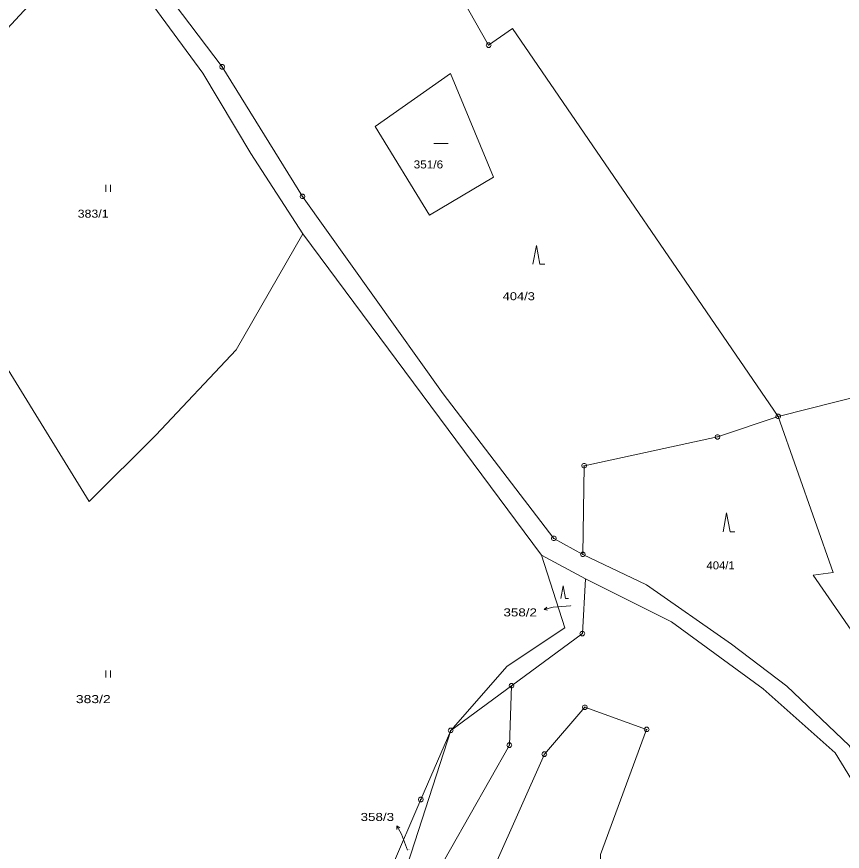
# Model space of a CAD drawing. Extents: x -687390 to -684106, y -954833 to -951648.
# Drawn here: x -686369.8 to -686194.5, y -952992.5 to -952815.4 of the extents above; entities that cross this region are included whole.
import ezdxf
from ezdxf.enums import TextEntityAlignment as Align

# ---------------------------------------------------------------- set-up
doc = ezdxf.new("R2010")
doc.units = 0
doc.header["$LTSCALE"] = 0.68
for name, color, linetype, lineweight in [('1', 7, 'Continuous', 13), ('3', 7, 'Continuous', 13), ('7', 7, 'Continuous', 13), ('8', 7, 'Continuous', 13)]:
    doc.layers.add(name, color=color, linetype=linetype, lineweight=lineweight)
doc.layers.add('2', color=7, linetype='Continuous')

msp = doc.modelspace()

# ---------------------------------------------------------------- linework, layer by layer
at = {"layer": '1'}
for p, q in [((-686269.57, -952821.4), (-686283.02, -952797.78)), ((-686282.16, -952857.46), (-686293.67, -952838.63)), ((-686309.05, -952861.45), (-686320.11, -952844.39)), ((-686282.16, -952857.46), (-686268.54, -952849.44)), ((-686323.19, -952886.07), (-686340.27, -952904.16)), ((-686354.39, -952918.28), (-686340.27, -952904.16)), ((-686249.67, -952946.32), (-686264.71, -952957.38)), ((-686195.94, -952971.65), (-686211.3, -952958.02)), ((-686277.63, -952966.87), (-686283.96, -952981.54)), ((-686195.94, -952971.65), (-686191.18, -952979.46)), ((-686290.41, -952996.5), (-686283.96, -952981.54))]:
    msp.add_line(p, q, dxfattribs=at)
for points in [[(-686397.36, -952845.42), (-686365.69, -952811.22), (-686368.52, -952807.17), (-686369.02, -952794.4), (-686360.88, -952785.09), (-686366.08, -952768.4)], [(-686362.34, -952768.65), (-686357, -952782.52), (-686349.87, -952794.64), (-686326.17, -952826.01), (-686309.1, -952853.52), (-686279.26, -952895.38), (-686255.72, -952926.1), (-686249.54, -952929.51), (-686236.02, -952935.96), (-686218.02, -952948.53), (-686206.25, -952957.44), (-686193.02, -952970.07), (-686186.1, -952981.22), (-686181.23, -952991.16), (-686157.88, -953039.44), (-686143.33, -953067.93), (-686133.14, -953098.61)], [(-686360.88, -952785.09), (-686355.84, -952792.51), (-686330.3, -952827.35), (-686320.11, -952844.39)], [(-686124.65, -953074.86), (-686130.86, -953058.67), (-686144.4, -953030.94), (-686189.88, -952949.46), (-686200.65, -952933.88), (-686196.43, -952933.33), (-686208.08, -952900.21), (-686264.53, -952817.85), (-686269.57, -952821.4)], [(-686293.67, -952838.63), (-686277.68, -952827.43), (-686268.54, -952849.44)], [(-686397.36, -952845.42), (-686379.65, -952877.44), (-686354.39, -952918.28)], [(-686323.19, -952886.07), (-686309.05, -952861.45), (-686258.33, -952929.64), (-686249.01, -952934.65), (-686249.67, -952946.32)], [(-686249.54, -952929.51), (-686249.29, -952910.67), (-686220.97, -952904.56), (-686208.08, -952900.21), (-686177.03, -952892.36), (-686128.96, -952881.37), (-686083.99, -952870.16)], [(-686258.33, -952929.64), (-686253.42, -952945.08), (-686265.63, -952953.19), (-686277.63, -952966.87)], [(-686211.3, -952958.02), (-686230.72, -952943.84), (-686249.01, -952934.65)], [(-686277.63, -952966.87), (-686264.71, -952957.38), (-686265.17, -952970.01), (-686286.01, -953006.79), (-686282.98, -953046.43), (-686266.05, -953088.96), (-686259.89, -953086.79), (-686271.62, -953042.76), (-686273.46, -953007.35), (-686257.73, -952971.92), (-686249.15, -952961.96), (-686236.01, -952966.66), (-686245.78, -952993.22), (-686246.36, -953024.29), (-686235.52, -953067.32), (-686211.44, -953143.28)], [(-686277.63, -952966.87), (-686288.36, -953000.15), (-686297.23, -953015.92), (-686310, -953040.78), (-686284.2, -953078.53)]]:
    msp.add_lwpolyline(points, dxfattribs=at)
at = {"layer": '3'}
for p, q in [((-686281.19, -952842.24), (-686278.19, -952842.24)), ((-686350.87, -952851.06), (-686350.87, -952852.56)), ((-686349.87, -952852.56), (-686349.87, -952851.06)), ((-686350.89, -952954.15), (-686350.89, -952955.65)), ((-686349.89, -952955.65), (-686349.89, -952954.15))]:
    msp.add_line(p, q, dxfattribs=at)
for points in [[(-686260.17, -952867.89), (-686259.42, -952863.89), (-686258.67, -952867.89), (-686257.67, -952867.89)], [(-686219.79, -952924.68), (-686219.04, -952920.68), (-686218.29, -952924.68), (-686217.29, -952924.68)], [(-686254.272, -952938.87), (-686253.77, -952936.19), (-686253.268, -952938.87), (-686252.598, -952938.87)]]:
    msp.add_lwpolyline(points, dxfattribs=at)
at = {"layer": '7'}
for p, q in [((-686257.811, -952941.161), (-686255.85, -952940.72)), ((-686252.22, -952940.43), (-686255.85, -952940.72)), ((-686289.086, -952987.123), (-686288.11, -952988.88)), ((-686286.8, -952992.31), (-686288.11, -952988.88))]:
    msp.add_line(p, q, dxfattribs=at)
for points in [[(-686257.084, -952941.341), (-686257.811, -952941.161), (-686257.231, -952940.687)], [(-686289.054, -952987.871), (-686289.086, -952987.123), (-686288.468, -952987.546)]]:
    msp.add_lwpolyline(points, dxfattribs=at)
at = {"layer": '8'}
for p, q in [((-686269.69, -952821.4), (-686269.45, -952821.4)), ((-686326.29, -952826.01), (-686326.05, -952826.01)), ((-686309.22, -952853.52), (-686308.98, -952853.52)), ((-686208.2, -952900.21), (-686207.96, -952900.21)), ((-686221.09, -952904.56), (-686220.85, -952904.56)), ((-686249.41, -952910.67), (-686249.17, -952910.67)), ((-686255.84, -952926.1), (-686255.6, -952926.1)), ((-686249.66, -952929.51), (-686249.42, -952929.51)), ((-686249.79, -952946.32), (-686249.55, -952946.32)), ((-686264.83, -952957.38), (-686264.59, -952957.38)), ((-686249.27, -952961.96), (-686249.03, -952961.96)), ((-686277.75, -952966.87), (-686277.51, -952966.87)), ((-686236.13, -952966.66), (-686235.89, -952966.66)), ((-686265.29, -952970.01), (-686265.05, -952970.01)), ((-686257.85, -952971.92), (-686257.61, -952971.92)), ((-686284.08, -952981.54), (-686283.84, -952981.54))]:
    msp.add_line(p, q, dxfattribs=at)
for points in [[(-686269.42, -952820.92), (-686269.17, -952821.1), (-686269.07, -952821.39), (-686269.17, -952821.68), (-686269.42, -952821.86), (-686269.73, -952821.86), (-686269.98, -952821.68), (-686270.08, -952821.39), (-686269.98, -952821.1), (-686269.73, -952820.92)], [(-686326.02, -952825.53), (-686325.77, -952825.71), (-686325.67, -952826), (-686325.77, -952826.29), (-686326.02, -952826.47), (-686326.33, -952826.47), (-686326.58, -952826.29), (-686326.68, -952826), (-686326.58, -952825.71), (-686326.33, -952825.53)], [(-686308.95, -952853.04), (-686308.7, -952853.22), (-686308.6, -952853.51), (-686308.7, -952853.8), (-686308.95, -952853.98), (-686309.26, -952853.98), (-686309.51, -952853.8), (-686309.61, -952853.51), (-686309.51, -952853.22), (-686309.26, -952853.04)], [(-686207.93, -952899.73), (-686207.68, -952899.91), (-686207.58, -952900.2), (-686207.68, -952900.49), (-686207.93, -952900.67), (-686208.24, -952900.67), (-686208.49, -952900.49), (-686208.59, -952900.2), (-686208.49, -952899.91), (-686208.24, -952899.73)], [(-686220.82, -952904.08), (-686220.57, -952904.26), (-686220.47, -952904.55), (-686220.57, -952904.84), (-686220.82, -952905.02), (-686221.13, -952905.02), (-686221.38, -952904.84), (-686221.48, -952904.55), (-686221.38, -952904.26), (-686221.13, -952904.08)], [(-686249.14, -952910.19), (-686248.89, -952910.37), (-686248.79, -952910.66), (-686248.89, -952910.95), (-686249.14, -952911.13), (-686249.45, -952911.13), (-686249.7, -952910.95), (-686249.8, -952910.66), (-686249.7, -952910.37), (-686249.45, -952910.19)], [(-686255.57, -952925.62), (-686255.32, -952925.8), (-686255.22, -952926.09), (-686255.32, -952926.38), (-686255.57, -952926.56), (-686255.88, -952926.56), (-686256.13, -952926.38), (-686256.23, -952926.09), (-686256.13, -952925.8), (-686255.88, -952925.62)], [(-686249.39, -952929.03), (-686249.14, -952929.21), (-686249.04, -952929.5), (-686249.14, -952929.79), (-686249.39, -952929.97), (-686249.7, -952929.97), (-686249.95, -952929.79), (-686250.05, -952929.5), (-686249.95, -952929.21), (-686249.7, -952929.03)], [(-686249.52, -952945.84), (-686249.27, -952946.02), (-686249.17, -952946.31), (-686249.27, -952946.6), (-686249.52, -952946.78), (-686249.83, -952946.78), (-686250.08, -952946.6), (-686250.18, -952946.31), (-686250.08, -952946.02), (-686249.83, -952945.84)], [(-686264.56, -952956.9), (-686264.31, -952957.08), (-686264.21, -952957.37), (-686264.31, -952957.66), (-686264.56, -952957.84), (-686264.87, -952957.84), (-686265.12, -952957.66), (-686265.22, -952957.37), (-686265.12, -952957.08), (-686264.87, -952956.9)], [(-686249, -952961.48), (-686248.75, -952961.66), (-686248.65, -952961.95), (-686248.75, -952962.24), (-686249, -952962.42), (-686249.31, -952962.42), (-686249.56, -952962.24), (-686249.66, -952961.95), (-686249.56, -952961.66), (-686249.31, -952961.48)], [(-686277.48, -952966.39), (-686277.23, -952966.57), (-686277.13, -952966.86), (-686277.23, -952967.15), (-686277.48, -952967.33), (-686277.79, -952967.33), (-686278.04, -952967.15), (-686278.14, -952966.86), (-686278.04, -952966.57), (-686277.79, -952966.39)], [(-686235.86, -952966.18), (-686235.61, -952966.36), (-686235.51, -952966.65), (-686235.61, -952966.94), (-686235.86, -952967.12), (-686236.17, -952967.12), (-686236.42, -952966.94), (-686236.52, -952966.65), (-686236.42, -952966.36), (-686236.17, -952966.18)], [(-686265.02, -952969.53), (-686264.77, -952969.71), (-686264.67, -952970), (-686264.77, -952970.29), (-686265.02, -952970.47), (-686265.33, -952970.47), (-686265.58, -952970.29), (-686265.68, -952970), (-686265.58, -952969.71), (-686265.33, -952969.53)], [(-686257.58, -952971.44), (-686257.33, -952971.62), (-686257.23, -952971.91), (-686257.33, -952972.2), (-686257.58, -952972.38), (-686257.89, -952972.38), (-686258.14, -952972.2), (-686258.24, -952971.91), (-686258.14, -952971.62), (-686257.89, -952971.44)], [(-686283.81, -952981.06), (-686283.56, -952981.24), (-686283.46, -952981.53), (-686283.56, -952981.82), (-686283.81, -952982), (-686284.12, -952982), (-686284.37, -952981.82), (-686284.47, -952981.53), (-686284.37, -952981.24), (-686284.12, -952981.06)]]:
    msp.add_lwpolyline(points, close=True, dxfattribs=at)

# ---------------------------------------------------------------- texts
at = {"layer": '2'}
for s, height, width, p in [('351/6', 1.7, 1.1, (-686285.495, -952847.56)), ('383/1', 1.7, 1.15, (-686356.845, -952858.02)), ('404/3', 1.7, 1.2, (-686266.585, -952875.54)), ('404/1', 1.7, 1.05, (-686223.295, -952932.67)), ('358/2', 0.1, 1.25, (-686252.192, -952940.43)), ('383/2', 1.7, 1.3, (-686357.235, -952961.07)), ('358/3', 0.1, 1.25, (-686286.772, -952992.31))]:
    msp.add_text(s, height=height, dxfattribs=dict(at, width=width)).set_placement(p)
at = {"layer": '7', "width": 1.25}
for s, p in [('358/2', (-686259.316, -952942.66)), ('358/3', (-686289.656, -952986.08))]:
    msp.add_text(s, height=1.7, dxfattribs=at).set_placement(p, align=Align.RIGHT)

doc.saveas('drawing.dxf')
